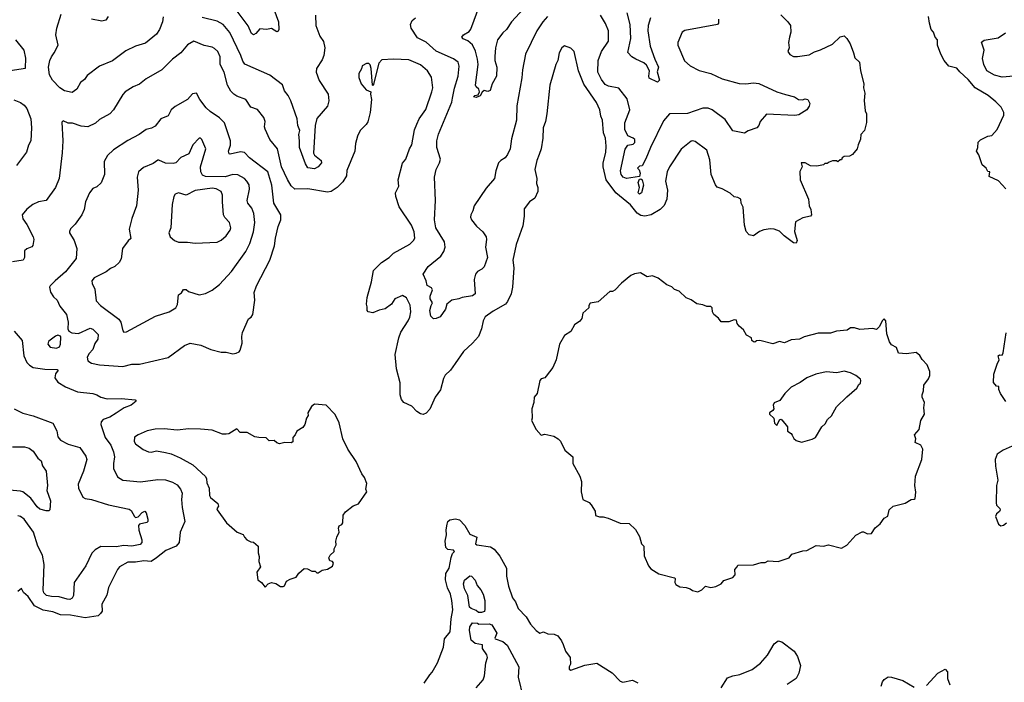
# Model space of a CAD drawing. Extents: x 1678759 to 1859541, y 384609 to 522867.
# Tile 373 of 466: x 1787910 to 1795511, y 439284 to 444401. Entities that reach past the tile are written whole.
import ezdxf

# ---------------------------------------------------------------- set-up
doc = ezdxf.new("R2010")
doc.units = 0

msp = doc.modelspace()

# ---------------------------------------------------------------- linework, layer by layer
at = {"layer": '0CON20XD'}
for points in [[(1789872.8, 444482.8), (1789908.6, 444385), (1789910, 444325), (1789905, 444312.5), (1789895, 444307.5), (1789855, 444333.3), (1789815, 444326), (1789765, 444330), (1789733.3, 444295), (1789715.8, 444284.2), (1789700, 444295), (1789672.4, 444352.4), (1789587.5, 444467.5)], [(1791800.5, 444485), (1791705.6, 444385), (1791668.1, 444325), (1791639.8, 444300.2), (1791598.2, 444245), (1791583, 444183), (1791577.5, 444117.5), (1791578.8, 444085), (1791593.3, 444035), (1791590, 443965), (1791558, 443905), (1791541.2, 443855), (1791525, 443846.2), (1791495, 443853.3), (1791479.3, 443840.7), (1791465, 443812.5), (1791435, 443800), (1791412.5, 443805), (1791423, 443817), (1791450, 443820), (1791460, 443845), (1791453.3, 443865), (1791433.1, 443883.1), (1791429.2, 443895), (1791448.5, 444055), (1791445.3, 444095.3), (1791428.2, 444158.2), (1791405, 444208), (1791368.3, 444238.3), (1791332.8, 444252.8), (1791324.3, 444265), (1791335, 444284), (1791380.3, 444309.7), (1791393.3, 444326.7), (1791462.7, 444515)], [(1789017.6, 444422.4), (1789011.1, 444385), (1788988.9, 444325), (1788965, 444289.2), (1788880.2, 444219.8), (1788805, 444196.5), (1788729.4, 444160.6), (1788626.2, 444083.8), (1788525, 444041.4), (1788430.9, 443969.1), (1788409.8, 443940.2), (1788378, 443915), (1788351.2, 443865), (1788315, 443838.8), (1788255, 443852.5), (1788220, 443875), (1788163, 443933), (1788140.9, 443975), (1788132.7, 444035), (1788143.5, 444085), (1788154.5, 444115), (1788177.1, 444145), (1788205.8, 444204.2), (1788188.5, 444285), (1788197.1, 444335), (1788229.2, 444445)], [(1788593.8, 444425), (1788575, 444396.2), (1788545, 444390), (1788465, 444406.2)], [(1790192.5, 444435), (1790197, 444357), (1790226, 444275), (1790255, 444232.5), (1790265.7, 444185), (1790256.9, 444125), (1790245, 444090), (1790202, 444025), (1790197.5, 443995), (1790222.6, 443932.6), (1790290.6, 443825), (1790296.4, 443775), (1790286, 443734), (1790203, 443637), (1790192, 443585), (1790179.3, 443369.3), (1790186.1, 443356.1), (1790236.2, 443315), (1790238.8, 443295), (1790213.3, 443265), (1790185, 443250), (1790135, 443258), (1790116.8, 443286.8), (1790069.2, 443415), (1790071.2, 443465), (1790064.2, 443515), (1790073.8, 443545), (1790057.1, 443585), (1790052.2, 443635), (1790001.9, 443775), (1789982.9, 443815), (1789955, 443852), (1789939.1, 443899.1), (1789842.2, 443972.2), (1789648.8, 444058.8), (1789632.1, 444082.1), (1789618.2, 444125), (1789532.9, 444302.9), (1789480, 444365), (1789435, 444388.9), (1789317.8, 444417.8)], [(1791984.8, 444425.2), (1791947.3, 444385), (1791901.5, 444315), (1791815.8, 444135), (1791791.1, 444015), (1791787.2, 443952.8), (1791747.5, 443735), (1791745.5, 443625), (1791707.8, 443482.2), (1791696.6, 443403.4), (1791675, 443359.2), (1791656.9, 443335), (1791624.2, 443315), (1791606.7, 443295), (1791585.6, 443235), (1791574.2, 443175.8), (1791510.2, 443099.8), (1791418.8, 442965), (1791408.8, 442925), (1791393.8, 442895), (1791390.8, 442875), (1791398, 442855), (1791437.4, 442807.4), (1791485, 442764.2), (1791511.9, 442725), (1791514.4, 442705), (1791505.7, 442645), (1791522.5, 442565), (1791495, 442493.3), (1791478.8, 442475), (1791444.6, 442455.4), (1791430, 442435), (1791419.4, 442395), (1791425.6, 442285), (1791405, 442268.9), (1791325, 442256.2), (1791300, 442245), (1791245.9, 442234.1), (1791207.5, 442205), (1791196.7, 442165), (1791155, 442107.5), (1791125, 442092.9), (1791105, 442090.8), (1791085, 442111.2), (1791075.6, 442155), (1791086, 442195), (1791097.5, 442215), (1791080, 442245), (1791077.5, 442265), (1791097.5, 442315), (1791089.3, 442329.3), (1791055, 442347.5), (1791047.5, 442385), (1791024.2, 442435.8), (1791063.8, 442495), (1791162.2, 442575), (1791185, 442612), (1791193.8, 442645), (1791188.2, 442685), (1791123.4, 442795), (1791111.4, 442855), (1791120.8, 443005), (1791113.1, 443185), (1791124.6, 443245), (1791150.5, 443295), (1791157.9, 443325), (1791131.1, 443415), (1791129.1, 443465), (1791144.1, 443515.9), (1791246.2, 443765), (1791252.3, 443795), (1791267.7, 443872.3), (1791296.2, 443966.2), (1791303, 444043), (1791293.7, 444073.7), (1791257.7, 444097.7), (1791125, 444158.5), (1791048.2, 444228.2), (1790981, 444261), (1790930.9, 444335), (1790926.7, 444365), (1790940, 444395), (1790966.2, 444415)], [(1793306, 444405), (1793305.8, 444374.2), (1793297.1, 444362.9), (1793045, 444318), (1793023.8, 444305), (1792990.8, 444225), (1792991.4, 444205), (1793042.8, 444082.8), (1793086, 444045), (1793155, 444007.8), (1793245.4, 443985.4), (1793333.3, 443945), (1793465, 443907.5), (1793516.6, 443906.6), (1793575, 443914.5), (1793615, 443907.5), (1793754.6, 443844.6), (1793822.2, 443822.2), (1793892.5, 443805), (1793923.6, 443783.6), (1793953, 443783), (1793975, 443791.2), (1793994.1, 443784.1), (1794010, 443755), (1794005.9, 443734.1), (1793987.5, 443705), (1793925, 443667.1), (1793895, 443661.9), (1793675, 443670.6), (1793627.1, 443615), (1793616.7, 443585), (1793600.6, 443565), (1793535, 443543.4), (1793505, 443524.8), (1793415, 443541.9), (1793355, 443630), (1793255.2, 443705.2), (1793225, 443717.3), (1793185, 443718.2), (1793065, 443678), (1792926.7, 443675), (1792879.8, 443620.2), (1792780, 443415), (1792745, 443326.2), (1792715, 443272.5), (1792695, 443270), (1792680, 443255), (1792691.7, 443241.7), (1792700, 443215), (1792695, 443190), (1792595, 443174.4), (1792570, 443185), (1792553.1, 443205), (1792549.1, 443235), (1792585, 443402.5), (1792605, 443432.5), (1792645, 443440), (1792658.3, 443451.7), (1792660, 443475), (1792647, 443487), (1792603.6, 443503.6), (1792582.8, 443552.8), (1792581.8, 443605), (1792621.5, 443705), (1792598.8, 443788.8), (1792535, 443871.5), (1792455, 443887.9), (1792430, 443900), (1792400.4, 443940.4), (1792372.5, 443995), (1792376.2, 444085), (1792401.5, 444155), (1792454.4, 444235), (1792455.7, 444314.3), (1792432.4, 444372.4), (1792395, 444436.2)], [(1793785, 444438), (1793840, 444385), (1793861.2, 444355), (1793863.8, 444305), (1793852, 444265), (1793846.2, 444225), (1793850, 444185), (1793840, 444155), (1793855, 444133.3), (1793885, 444117.5), (1793915, 444116.7), (1794005, 444130), (1794046.4, 444153.6), (1794091.7, 444168.3), (1794185, 444212.5), (1794245, 444267.5), (1794275, 444277.5), (1794296.1, 444256.1), (1794320, 444215), (1794348, 444145), (1794356.4, 444106.4), (1794393.6, 444073.6), (1794401.2, 444005), (1794426.1, 443906.1), (1794424, 443875), (1794434, 443835), (1794428.3, 443778.3), (1794437, 443697), (1794447, 443673), (1794447, 443607), (1794432.5, 443545), (1794403.8, 443515), (1794401.7, 443478.3), (1794382.5, 443435), (1794376.1, 443403.9), (1794339.3, 443360.7), (1794315, 443347.5), (1794274.1, 443345.9), (1794260, 443335), (1794255, 443320), (1794245, 443320), (1794227, 443303), (1794215, 443310), (1794185, 443312.5), (1794158.3, 443301.7), (1794145, 443290), (1794125, 443290), (1794115, 443280), (1794065, 443270), (1794015, 443273.3), (1793975, 443296.7), (1793943, 443297), (1793950, 443265), (1793931.7, 443228.3), (1793934, 443165), (1793999.2, 443015), (1794004.2, 442965), (1794018, 442935), (1794022.5, 442895), (1794015, 442883.8), (1793955, 442870.8), (1793900.5, 442839.5), (1793892.5, 442765), (1793913.1, 442695), (1793905, 442676), (1793885, 442678.6), (1793812.1, 442732.1), (1793775, 442767.8), (1793735, 442784.4), (1793705, 442786.9), (1793655, 442778.2), (1793620.8, 442765), (1793575, 442732), (1793540.6, 442740.6), (1793518, 442765), (1793504.5, 442815), (1793494.4, 442954.4), (1793480, 442985), (1793476.7, 443015), (1793455, 443027.5), (1793425, 443033.3), (1793395, 443061.2), (1793334.2, 443094.2), (1793295, 443108), (1793280.8, 443125), (1793249.2, 443205), (1793237.7, 443317.7), (1793213.6, 443393.6), (1793125, 443460), (1793105, 443466.2), (1793095, 443463.3), (1793017.7, 443402.3), (1792927.5, 443265), (1792908.6, 443225), (1792895.6, 443155), (1792910, 443085), (1792906.4, 443015), (1792885, 442967.1), (1792855, 442935.5), (1792785.7, 442894.3), (1792735, 442884.6), (1792705, 442888.5), (1792676.8, 442906.8), (1792625, 442971.2), (1792512.2, 443065), (1792438.8, 443165), (1792414.5, 443265.5), (1792415.5, 443295), (1792435.7, 443375.7)], [(1792778.8, 444415), (1792760.7, 444355), (1792758.2, 444315), (1792776.7, 444196.7), (1792812.9, 444095), (1792842.5, 444035), (1792831.7, 443998.3), (1792850, 443935), (1792835, 443917.5), (1792770.5, 443950.5), (1792766.2, 443965), (1792772.5, 444005), (1792749.4, 444049.4), (1792728.3, 444068.3), (1792666.2, 444095), (1792636.2, 444115), (1792605, 444147.5), (1792628.5, 444255), (1792622.5, 444365), (1792598.5, 444455)], [(1795522.5, 443095), (1795467.1, 443157.1), (1795395, 443190), (1795400, 443225), (1795385, 443230), (1795370, 443255), (1795339.3, 443279.3), (1795315, 443357.5), (1795297.5, 443385), (1795307.5, 443415), (1795310, 443455), (1795327, 443473), (1795353, 443487), (1795385, 443502.5), (1795415, 443507.5), (1795456.1, 443553.9), (1795507, 443663), (1795507.5, 443685), (1795487.5, 443725), (1795445, 443767.5), (1795386.7, 443815), (1795286.2, 443876.2), (1795231.7, 443938.3), (1795167.3, 443997.3), (1795145, 444026.7), (1795082, 444042), (1795046.4, 444086.4), (1795020, 444135), (1794996.2, 444205), (1794996.7, 444245), (1794976.4, 444266.4), (1794963.6, 444303.6), (1794946.4, 444326.4), (1794932.5, 444375), (1794926.7, 444425)], [(1787835, 444010), (1787954, 444026), (1787957.1, 444105), (1787944.2, 444165), (1787879.4, 444245)], [(1792435.7, 443375.7), (1792438.1, 443425), (1792432, 443485), (1792417.9, 443527.9), (1792410, 443625), (1792396.2, 443655), (1792388.8, 443705), (1792362, 443762), (1792264.2, 443904.2), (1792224.6, 444005), (1792190, 444155), (1792165, 444180.8), (1792115, 444198), (1792096, 444185), (1792074.5, 444145), (1792064.5, 444085.5), (1792047.8, 444055), (1792001.9, 443895), (1791980.6, 443675), (1791969.4, 443615), (1791951.4, 443565), (1791948.6, 443485), (1791936.1, 443403.9), (1791919.3, 443359.3), (1791901.2, 443315), (1791886.7, 443245), (1791903.3, 443175), (1791898.8, 443135), (1791910, 443105), (1791910, 443075), (1791887.9, 443022.1), (1791846.1, 442993.9), (1791805, 442940), (1791805.6, 442884.4), (1791795, 442810), (1791743.1, 442665), (1791715.7, 442545), (1791725.6, 442485), (1791715.6, 442335), (1791704, 442285), (1791675, 442223.8), (1791659.2, 442205), (1791565, 442151.4), (1791504.6, 442105.4), (1791488.6, 442075), (1791475.6, 442015), (1791452.5, 441955), (1791405, 441902), (1791335, 441838.8), (1791272.7, 441747.3), (1791235, 441696), (1791193.4, 441656.6), (1791180.5, 441629.5), (1791158.2, 441541.8), (1791116.7, 441485), (1791075.3, 441394.7), (1791046.9, 441363.1), (1791025, 441353.5), (1791005, 441356.5), (1790976.9, 441375), (1790937.8, 441417.8), (1790875, 441445.5), (1790857.3, 441467.3), (1790846, 441505), (1790847.9, 441597.9), (1790818.1, 441705), (1790808, 441815), (1790836.9, 441945), (1790852.4, 441987.6), (1790910, 442075), (1790922.9, 442105), (1790928.6, 442145), (1790925, 442197.5), (1790895, 442253.3), (1790865, 442271.2), (1790806.7, 442245), (1790780, 442205), (1790730.7, 442169.3), (1790685, 442158.8), (1790635, 442136.7), (1790600, 442145), (1790593.3, 442155), (1790593.6, 442183.6), (1790586.2, 442205), (1790592, 442255), (1790626.1, 442376.1), (1790640.8, 442465), (1790703.6, 442526.4), (1790762, 442565), (1790795, 442598.6), (1790921.3, 442668.7), (1790948.8, 442695), (1790960, 442715), (1790956.1, 442763.9), (1790935, 442813.3), (1790838.8, 442955), (1790813.8, 443035), (1790811.2, 443065), (1790836, 443115), (1790832, 443165), (1790865.9, 443294.1), (1790891.2, 443325), (1790918.8, 443405), (1790937.5, 443435), (1790958.9, 443551.1), (1790975.4, 443594.6), (1790992.9, 443635), (1791045, 443708.8), (1791091.5, 443845), (1791098.9, 443875), (1791087.9, 443957.9), (1791057.4, 444007.4), (1791005, 444052.5), (1790915, 444090), (1790795, 444096), (1790705, 444091.2), (1790683.1, 444065), (1790638.3, 443891.7), (1790633.3, 443895), (1790624.3, 444025), (1790615, 444053.3), (1790605, 444063.8), (1790586.1, 444063.9), (1790552.5, 444045), (1790547.7, 444022.3), (1790528, 443985), (1790528, 443955), (1790546.7, 443905), (1790585, 443860), (1790620, 443845), (1790617.5, 443825), (1790625.8, 443785), (1790616.3, 443683.7), (1790596.6, 443613.4), (1790585, 443591.2), (1790538, 443545), (1790517.8, 443502.2), (1790502, 443445), (1790498, 443385), (1790435, 443236.2), (1790431.8, 443195), (1790405, 443150), (1790361.4, 443105), (1790315, 443075.5), (1790285, 443070.4), (1790135, 443095.3), (1790035, 443092.7), (1790005, 443117.8), (1789976.3, 443166.4), (1789931.8, 443265), (1789899.4, 443405), (1789840.5, 443475), (1789804.3, 443555), (1789800, 443575), (1789805.7, 443615), (1789794.2, 443645), (1789745, 443706.7), (1789695, 443726.7), (1789655, 443784.4), (1789585, 443810), (1789564, 443825), (1789539.3, 443849.3), (1789514.3, 443895), (1789489.5, 443995), (1789458.5, 444055), (1789456.5, 444115), (1789438.9, 444155), (1789415, 444179.4), (1789395, 444190), (1789335, 444202.5), (1789255, 444234.3), (1789205, 444206), (1789154.5, 444145.5), (1789090, 444095), (1789006.7, 444015), (1788886.2, 443945), (1788835, 443904), (1788785, 443882.9), (1788724.2, 443845), (1788705, 443823.8), (1788635, 443703.8), (1788606.2, 443675), (1788525, 443631.4), (1788495, 443602.9), (1788436.6, 443573.4), (1788385, 443578.1), (1788318.3, 443601.7), (1788285, 443600.8), (1788245, 443620), (1788235, 443610), (1788243.6, 443465), (1788236.8, 443373.2), (1788214.3, 443175), (1788185, 443106.2), (1788115, 443004.2), (1788055, 442994.3), (1788011.2, 442975), (1787965, 442937.5), (1787930, 442895), (1787932.8, 442862.8), (1787965, 442820), (1788014.3, 442725), (1788019.2, 442705), (1788011.7, 442658.3), (1788004, 442646), (1787965, 442630.8), (1787948, 442615), (1787947.5, 442565), (1787935.5, 442544.5), (1787855, 442532.5)], [(1795585, 443965.9), (1795495, 443958.1), (1795435, 443971.8), (1795377.2, 444007.2), (1795353.5, 444055), (1795342.2, 444102.2), (1795355.5, 444165), (1795335, 444227.5), (1795355, 444244.2), (1795465, 444260), (1795520.9, 444299.1)], [(1787865, 443782), (1787915, 443761.2), (1787945, 443740.8), (1787964.4, 443715), (1787995.6, 443635), (1788002.2, 443565), (1787995.7, 443465), (1787976.8, 443433.2), (1787963.1, 443376.9), (1787884, 443275)], [(1788705, 441722.7), (1788775, 441741.2), (1788835, 441740), (1789055, 441792), (1789183.3, 441885), (1789225, 441904), (1789307, 441887), (1789385, 441853.8), (1789465, 441834), (1789505, 441834), (1789555, 441822), (1789580, 441825), (1789603, 441837), (1789611.7, 441848.3), (1789626.4, 441903.6), (1789623.8, 441955), (1789630, 441985), (1789675, 442090), (1789696.4, 442103.6), (1789710, 442125), (1789724, 442235), (1789718.8, 442295), (1789737.5, 442345), (1789840.8, 442545), (1789875.7, 442654.3), (1789884.4, 442715), (1789904.1, 442804.1), (1789925.8, 442855), (1789926, 442895), (1789871.1, 442985), (1789856.2, 443123.8), (1789825, 443226.5), (1789684.3, 443335), (1789645.3, 443375.3), (1789615, 443380.8), (1789535, 443362), (1789526, 443366), (1789522.9, 443385), (1789537.3, 443432.7), (1789537.6, 443465), (1789490, 443605), (1789452.7, 443642.7), (1789381.5, 443691.5), (1789350.4, 443720.4), (1789301.5, 443785), (1789275, 443833.8), (1789245, 443828), (1789205.6, 443784.4), (1789109.1, 443730.9), (1789078, 443705), (1789055, 443659.2), (1788998.8, 443635), (1788955, 443578.8), (1788926.7, 443563.3), (1788885, 443554.3), (1788832, 443515), (1788745, 443467.1), (1788634, 443395), (1788587.4, 443352.6), (1788562.5, 443305), (1788564.3, 443205), (1788539.1, 443140.9), (1788505, 443110), (1788475, 443098.8), (1788449.2, 443065), (1788418.1, 442995), (1788406.9, 442935), (1788389.4, 442895), (1788337.5, 442822.5), (1788302, 442785), (1788294.2, 442765.8), (1788294.2, 442755), (1788330, 442695), (1788350, 442635), (1788345, 442556.7), (1788264, 442455), (1788182.9, 442385), (1788144, 442345), (1788140, 442335), (1788147.3, 442297.3), (1788170.7, 442260.7), (1788199.2, 442235), (1788219.1, 442189.1), (1788272, 442125), (1788284.2, 442065), (1788281.4, 442015), (1788288.8, 441995), (1788312.6, 441982.6), (1788365, 441976.8), (1788455, 442018.6), (1788475, 442012.5), (1788515, 441970), (1788512.9, 441935), (1788490, 441900), (1788475.5, 441855), (1788446.8, 441823.2), (1788431.8, 441795), (1788435.6, 441765.6), (1788465, 441748.6), (1788525, 441735.6), (1788705, 441722.7)], [(1788715, 441988.6), (1788735, 441991.4), (1788958.3, 442111.7), (1789064.3, 442145.7), (1789114.3, 442175.7), (1789128.6, 442201.4), (1789135, 442276.7), (1789159.2, 442290.8), (1789175, 442316.7), (1789195, 442318), (1789213, 442303), (1789295, 442275.7), (1789343.2, 442286.8), (1789395, 442312.9), (1789452.8, 442357.2), (1789543.9, 442456.1), (1789655, 442610.8), (1789686.4, 442673.6), (1789715, 442763.3), (1789725.4, 442835), (1789716.9, 442905), (1789702.1, 442945), (1789672.2, 442985), (1789665.6, 443005), (1789683.6, 443093.6), (1789680.6, 443125), (1789664.4, 443155), (1789645, 443175.6), (1789595, 443202.9), (1789555, 443204.6), (1789495, 443187.8), (1789345, 443189.1), (1789320, 443200), (1789308.2, 443225), (1789306.6, 443265), (1789346.2, 443405), (1789317.1, 443475), (1789305, 443485.8), (1789295, 443486), (1789246, 443435), (1789214.4, 443365.6), (1789155, 443335.8), (1789114.5, 443295.5), (1789095, 443291.1), (1789035, 443294.4), (1788985, 443317.5), (1788975, 443316), (1788939.3, 443290.7), (1788865, 443259.2), (1788827.5, 443225), (1788817.5, 443185), (1788824.3, 443085), (1788812.5, 442965), (1788775.6, 442865), (1788755.6, 442784.4), (1788768.8, 442711.2), (1788746.1, 442693.9), (1788703.3, 442635), (1788692.5, 442555), (1788677.5, 442525), (1788643.3, 442495), (1788610.4, 442479.6), (1788576.6, 442453.4), (1788485, 442407.5), (1788465.7, 442385), (1788468.6, 442365), (1788488.6, 442321.4), (1788500.4, 442230.4), (1788534.8, 442194.8), (1788675, 442088.6), (1788691.6, 442065), (1788705, 441998), (1788715, 441988.6)], [(1792695, 443054), (1792684, 443065), (1792694.2, 443105), (1792683.3, 443145), (1792695, 443170), (1792705, 443172.5), (1792716, 443165), (1792725.5, 443124.5), (1792710, 443065), (1792695, 443054)], [(1789265, 442675.7), (1789435, 442682.5), (1789465, 442697.5), (1789505, 442732), (1789534.2, 442775), (1789540, 442795), (1789530.8, 442835), (1789494.5, 442874.5), (1789484.4, 442895), (1789474.4, 442995), (1789476.7, 443045), (1789464.6, 443074.6), (1789427.5, 443095), (1789395, 443100.5), (1789265, 443082.5), (1789195, 443045.7), (1789136.7, 443063.3), (1789111.2, 443055), (1789098.6, 443035), (1789085.7, 442975), (1789076, 442795), (1789060, 442755), (1789071.2, 442725), (1789105, 442696.2), (1789135, 442684), (1789204.3, 442684.3), (1789265, 442675.7)], [(1793145, 439983.3), (1793175, 439997.5), (1793205, 440027.5), (1793245, 440017.5), (1793285, 440023.8), (1793326.2, 440043.8), (1793345, 440070), (1793416.1, 440093.9), (1793432.5, 440115), (1793430, 440155), (1793450, 440175), (1793455, 440190), (1793575, 440192.5), (1793635, 440210), (1793665, 440210), (1793687, 440223), (1793765, 440216.7), (1793850, 440245), (1793870, 440275), (1793955, 440298.8), (1793988, 440302), (1794059.3, 440340.7), (1794115, 440336.7), (1794155, 440346.7), (1794255, 440320), (1794295, 440342.5), (1794365, 440420), (1794415, 440446.7), (1794425, 440447.5), (1794455, 440430), (1794486.1, 440433.9), (1794515, 440477.5), (1794551.7, 440508.3), (1794585, 440552.5), (1794613, 440567), (1794623.3, 440615), (1794652.5, 440645), (1794745, 440666.7), (1794793, 440697), (1794815, 440697.5), (1794822.5, 440705), (1794827.5, 440752.5), (1794820, 440805), (1794824.5, 440875.5), (1794875.7, 441004.3), (1794881.9, 441085), (1794868, 441115), (1794824, 441135), (1794828.8, 441165), (1794817.5, 441195), (1794854, 441236), (1794867.5, 441305), (1794894.2, 441355), (1794890, 441405), (1794895.8, 441445), (1794877.5, 441485), (1794876, 441505), (1794886.2, 441535), (1794890.5, 441579.5), (1794925, 441627.5), (1794936.1, 441653.9), (1794936.2, 441685), (1794916.1, 441736.1), (1794877.7, 441777.7), (1794859.3, 441809.3), (1794831.7, 441831.7), (1794755, 441820), (1794695, 441826.7), (1794679.2, 441869.2), (1794640.9, 441890.9), (1794624.6, 441914.6), (1794605.4, 441975), (1794595.6, 442075.6), (1794585, 442090), (1794568.8, 442075), (1794548.6, 442031.4), (1794525, 442010), (1794495, 442017.5), (1794395, 442010), (1794355, 442022.5), (1794325, 442022.5), (1794297, 442003), (1794215, 441996.7), (1794170.5, 441980.5), (1794075, 441980), (1793965, 441951.2), (1793930, 441935), (1793865, 441930), (1793815, 441906.2), (1793775, 441916.2), (1793725, 441898.8), (1793625, 441923.3), (1793598.3, 441921.7), (1793585, 441910), (1793575, 441912.5), (1793562.5, 441925), (1793560, 441945), (1793520, 441965), (1793497.5, 442005), (1793463.6, 442033.6), (1793450, 442055), (1793445, 442080), (1793425, 442082.5), (1793385, 442067.5), (1793325, 442067.5), (1793305.9, 442095.9), (1793268.8, 442125), (1793257.5, 442145), (1793256.7, 442175), (1793246.1, 442186.1), (1793215, 442186.7), (1793185, 442200), (1793136.4, 442206.4), (1793095, 442237.5), (1793053.9, 442253.9), (1793000, 442305), (1792965, 442317.5), (1792945, 442337.5), (1792905, 442353.3), (1792840, 442405), (1792795, 442423.3), (1792755, 442416.7), (1792703.6, 442446.4), (1792655, 442438.8), (1792627.5, 442425), (1792555, 442366.7), (1792505, 442312.5), (1792487, 442303), (1792465, 442302.5), (1792375, 442222.5), (1792315, 442212.5), (1792302.5, 442195), (1792302.5, 442175), (1792256.7, 442135), (1792250, 442095), (1792235, 442073.3), (1792192.5, 442045), (1792165, 441993.3), (1792115, 441962.5), (1792076, 441895), (1792051.2, 441775), (1792026.7, 441715), (1791975, 441647.5), (1791963.6, 441636.4), (1791935, 441626.7), (1791926.1, 441613.9), (1791903.8, 441515), (1791882, 441485), (1791878.8, 441445), (1791863.3, 441395), (1791866.7, 441325), (1791860, 441305), (1791896.4, 441236.4), (1791935, 441192.5), (1791965, 441200), (1792034.4, 441185.6), (1792068.1, 441165), (1792085, 441146.9), (1792117.8, 441077.8), (1792180, 441025), (1792181.4, 440975), (1792234, 440875), (1792246.1, 440836.1), (1792243.8, 440755), (1792257.5, 440695), (1792305, 440672.5), (1792322.5, 440655), (1792352.5, 440605), (1792355, 440572.5), (1792385, 440561.2), (1792415, 440562), (1792452.3, 440552.3), (1792545, 440513.3), (1792615, 440510), (1792663.9, 440463.9), (1792695, 440410), (1792710, 440355), (1792727.5, 440335), (1792730.7, 440260.7), (1792764.1, 440184.1), (1792781.2, 440161.2), (1792845, 440123.3), (1792965, 440090), (1792970, 440085), (1792967.5, 440055), (1792975, 440040), (1793005, 440022.5), (1793055, 440016.7), (1793085, 440006.7), (1793105, 439992.5), (1793145, 439983.3)], [(1787866.2, 441995), (1787930, 441925), (1787941.5, 441805), (1787965.6, 441755), (1787985, 441734.4), (1788015, 441716.5), (1788105, 441702.2), (1788200, 441700), (1788206.7, 441695), (1788185, 441666.7), (1788180, 441635), (1788205, 441601.2), (1788263.3, 441565), (1788355, 441526.9), (1788475, 441514), (1788505.4, 441505.4), (1788535, 441486), (1788585, 441474.3), (1788695, 441475.7), (1788800, 441465), (1788810, 441455), (1788770, 441425), (1788715.8, 441404.2), (1788655, 441362), (1788605, 441332.2), (1788555, 441313.1), (1788538.9, 441295), (1788535.5, 441275), (1788570.9, 441175), (1788613.5, 441115), (1788633.3, 441065), (1788641.9, 441025), (1788633.6, 440975), (1788634.4, 440935), (1788665, 440870), (1788705, 440844.2), (1788841.7, 440831.7), (1788975, 440850), (1789035, 440847.3), (1789089.4, 440829.4), (1789125, 440808.6), (1789151.9, 440775), (1789164.3, 440745), (1789160, 440695), (1789164.5, 440634.5), (1789185.4, 440525), (1789147.5, 440445), (1789141.9, 440365), (1789118.8, 440335), (1789038, 440302), (1788965.4, 440244.6), (1788925, 440217.1), (1788867.7, 440222.3), (1788805, 440211.8), (1788745, 440211.5), (1788680, 440175), (1788664.6, 440155.4), (1788594.4, 440015.6), (1788583.2, 439956.8), (1788545, 439887.5), (1788545.6, 439835), (1788534.3, 439815), (1788515, 439798.9), (1788415, 439782.2), (1788302.2, 439802.2), (1788225, 439804.6), (1788165, 439827.6), (1788090.9, 439840.9), (1788023.3, 439875), (1787975, 439947.5), (1787939.2, 439979.2), (1787925, 440010), (1787895, 439986.2)], [(1788195, 441864.4), (1788216, 441875), (1788224.4, 441895), (1788228.6, 441948.6), (1788225, 441956.7), (1788205, 441964.3), (1788185, 441958.1), (1788145, 441927.1), (1788133.1, 441915), (1788127.1, 441895), (1788145, 441872.9), (1788195, 441864.4)], [(1795523.8, 441453.8), (1795482.5, 441515), (1795470, 441545), (1795468.3, 441568.3), (1795451.7, 441571.7), (1795428.3, 441598.3), (1795431.2, 441665), (1795455, 441740), (1795472.5, 441775), (1795464.2, 441805), (1795475, 441813.3), (1795495, 441810), (1795501.7, 441828.3), (1795525, 441982.5)], [(1793945, 441140), (1793955, 441142.5), (1794027.3, 441162.7), (1794053.9, 441176.1), (1794102.7, 441257.3), (1794129.5, 441280.5), (1794147.5, 441315), (1794177.3, 441342.7), (1794215, 441412.5), (1794295, 441490), (1794373.3, 441555), (1794387.5, 441585), (1794400, 441595), (1794402.5, 441615), (1794400, 441625), (1794364.1, 441654.1), (1794325, 441673.8), (1794275, 441688), (1794217.1, 441672.9), (1794135, 441681.9), (1794056.6, 441663.4), (1793985.5, 441634.5), (1793935, 441598.8), (1793867, 441563), (1793816.6, 441513.4), (1793779.3, 441460.7), (1793735, 441443.3), (1793726.2, 441425), (1793731.2, 441395), (1793725, 441383.3), (1793697.5, 441365), (1793697.5, 441355), (1793732.5, 441325), (1793737.5, 441285), (1793755, 441267.5), (1793775, 441310), (1793785, 441317.5), (1793795, 441312.5), (1793837.7, 441257.7), (1793836.7, 441225), (1793865.9, 441205.9), (1793873.8, 441193.8), (1793887, 441167), (1793905, 441152.5), (1793945, 441140)], [(1789805, 440020), (1789828.8, 440045), (1789855, 440055.7), (1789887.9, 440047.9), (1789923.6, 440023.6), (1789945, 440023.3), (1789955, 440030), (1789970, 440065), (1789997.9, 440082.1), (1790043, 440097), (1790065, 440126.7), (1790105, 440162.5), (1790131.7, 440161.7), (1790165, 440142.5), (1790191.7, 440141.7), (1790205, 440130), (1790215, 440130), (1790245, 440150), (1790285, 440157.5), (1790325, 440182.5), (1790333.3, 440205), (1790325, 440217.5), (1790303.3, 440223.3), (1790297.5, 440245), (1790307.5, 440265), (1790337.5, 440295), (1790337.5, 440315), (1790352.5, 440345), (1790351.2, 440375), (1790358.8, 440405), (1790376.1, 440443.9), (1790370, 440475), (1790377, 440493), (1790396.4, 440503.6), (1790403.3, 440516.7), (1790406, 440575), (1790425, 440600), (1790483.9, 440646.1), (1790526.4, 440663.6), (1790590, 440755), (1790583.3, 440775), (1790589.3, 440819.3), (1790571.2, 440865), (1790550, 440895), (1790508.3, 440988.3), (1790444, 441085), (1790404.4, 441164.4), (1790375, 441287.5), (1790345, 441353.3), (1790275, 441423.3), (1790185, 441432.5), (1790163.3, 441415), (1790133.8, 441365), (1790136, 441345), (1790123.3, 441325), (1790110, 441275), (1790095, 441253.3), (1790050, 441225), (1790037.5, 441195), (1790017.5, 441175), (1790017.5, 441142.5), (1790005, 441132.5), (1789957, 441137), (1789915, 441126.7), (1789895, 441132.5), (1789875, 441152.5), (1789835, 441150), (1789811.7, 441171.7), (1789756.4, 441173.6), (1789725, 441181.2), (1789665, 441213.3), (1789613, 441213), (1789585, 441242.5), (1789525, 441204), (1789505, 441201.2), (1789475, 441201.2), (1789395, 441231.2), (1789305, 441238.6), (1789215, 441240.8), (1789125, 441230.8), (1789025, 441240.8), (1788955, 441240), (1788894.6, 441225.4), (1788823.3, 441195), (1788795, 441176.7), (1788794, 441145), (1788803.3, 441125), (1788863, 441083), (1788904.2, 441064.2), (1788925, 441062.5), (1788965, 441072), (1789035, 441060), (1789078.7, 441048.7), (1789148.7, 441018.7), (1789246, 440965), (1789343.6, 440873.6), (1789352.9, 440855), (1789354.4, 440825), (1789372.8, 440782.8), (1789376.2, 440726.2), (1789382.3, 440712.3), (1789438.6, 440665), (1789444.2, 440645), (1789431.2, 440625), (1789434.2, 440615), (1789507.5, 440515), (1789587.5, 440445), (1789635, 440426.7), (1789644.2, 440404.2), (1789664.2, 440384.2), (1789695, 440368.8), (1789715.7, 440365.7), (1789750, 440335), (1789750, 440285), (1789758.8, 440255), (1789756.4, 440216.4), (1789768.8, 440175), (1789740, 440135), (1789747.5, 440075), (1789775.9, 440055.9), (1789805, 440020)], [(1787865.9, 441395.9), (1787935, 441363.1), (1788015, 441341.8), (1788166.7, 441285), (1788196.4, 441226.4), (1788205, 441181.2), (1788224.3, 441155), (1788285, 441122.2), (1788375, 441097.8), (1788419.6, 441029.6), (1788427.1, 441005), (1788402.2, 440915), (1788360.6, 440815), (1788363.6, 440783.6), (1788396, 440715), (1788415, 440702.9), (1788465, 440696.9), (1788595, 440654.5), (1788755, 440620.5), (1788770, 440610), (1788795, 440565.4), (1788805, 440558.3), (1788825, 440562.9), (1788855, 440595.4), (1788875, 440605.8), (1788885, 440593.3), (1788900, 440545), (1788900, 440525), (1788892.1, 440517.9), (1788835, 440505.3), (1788826.4, 440495), (1788829.2, 440459.2), (1788851.8, 440385), (1788851.5, 440365), (1788840.2, 440349.8), (1788775, 440335.4), (1788715, 440340.9), (1788655, 440330), (1788535, 440334.4), (1788491.7, 440308.3), (1788467.4, 440282.6), (1788421.1, 440185), (1788330.5, 440055), (1788324.4, 439955), (1788315, 439934.3), (1788297.5, 439925), (1788275, 439925.4), (1788215, 439943.9), (1788155, 439946), (1788115.8, 439955.8), (1788095.5, 439975), (1788090.4, 439995), (1788097.5, 440195), (1788085.2, 440265.2), (1788050, 440335), (1788016.2, 440445), (1787943.1, 440543.1), (1787915, 440564.5), (1787895, 440568.9)], [(1787855, 441103.1), (1787947.9, 441102.1), (1787983.4, 441093.4), (1788015, 441068.8), (1788050, 441015), (1788076.2, 440995), (1788085.8, 440955), (1788114, 440915), (1788125.6, 440805), (1788120, 440765), (1788147.5, 440685), (1788142.5, 440615), (1788135, 440607.5), (1788115, 440607.5), (1788065, 440621.2), (1788045, 440638.8), (1787996.6, 440706.6), (1787935, 440754), (1787915, 440761.4), (1787775, 440774.5)], [(1795572, 441108), (1795502.1, 441077.9), (1795455, 441046.7), (1795441.9, 441005), (1795443.2, 440953.2), (1795460.6, 440845), (1795450.9, 440805), (1795449.5, 440669.5), (1795452.3, 440652.3), (1795477.3, 440627.3), (1795480, 440615), (1795475, 440603.8), (1795452, 440585), (1795442.5, 440565), (1795465.8, 440505.8), (1795485, 440494)], [(1791033, 439277), (1791075, 439342.5), (1791095, 439362.5), (1791136.2, 439435), (1791181.2, 439555), (1791190.5, 439619.5), (1791232.5, 439675), (1791240, 439775), (1791252.7, 439845), (1791247.1, 439915), (1791236.4, 439965), (1791213.4, 440013.4), (1791196.2, 440075), (1791200, 440125), (1791225, 440166.7), (1791240.8, 440249.2), (1791251.3, 440278.7), (1791267.5, 440295), (1791260, 440305), (1791215, 440310.5), (1791200.4, 440325), (1791195.4, 440375), (1791205.7, 440424.3), (1791201.7, 440461.7), (1791208.9, 440505), (1791215, 440526.7), (1791231.7, 440538.3), (1791275, 440547.5), (1791305, 440538), (1791347.5, 440495), (1791385, 440428.8), (1791440, 440405), (1791430, 440355), (1791440, 440345), (1791545, 440331.2), (1791571.7, 440311.7), (1791617.3, 440257.3), (1791668.6, 440165), (1791669.2, 440105), (1791684.1, 440025.9), (1791715, 439937.5), (1791737, 439907), (1791758.8, 439855), (1791819.3, 439789.3), (1791854.5, 439734.5), (1791896.2, 439685), (1791925, 439663.8), (1791955, 439673.3), (1791987.7, 439657.7), (1792035, 439656.2), (1792063.6, 439643.6), (1792093.3, 439605), (1792105, 439577.5), (1792123.8, 439523.8), (1792160, 439475), (1792162.5, 439425), (1792152.5, 439405), (1792152.5, 439385), (1792165, 439377.5), (1792272.1, 439417.9), (1792365, 439432.5), (1792485, 439356.9), (1792545, 439293.3), (1792565, 439285.7), (1792639.7, 439299.7), (1792680.8, 439280.8)], [(1795485, 440494), (1795505, 440498.8), (1795528, 440515)], [(1791452.5, 439822.5), (1791435, 439840), (1791395, 439853.3), (1791382.9, 439865), (1791369.1, 439955), (1791344.1, 440005), (1791335.6, 440045), (1791345, 440073.3), (1791385, 440106.2), (1791397.5, 440105), (1791425, 440072.5), (1791442.2, 440032.2), (1791469.5, 439999.5), (1791487.7, 439965), (1791500, 439915), (1791501.7, 439848.3), (1791497.7, 439832.3), (1791475, 439823.3), (1791452.5, 439822.5)], [(1791435, 439242.5), (1791487.1, 439302.9), (1791497.1, 439335), (1791508.2, 439435), (1791521.2, 439475), (1791515, 439496.5), (1791481.8, 439545), (1791483.6, 439573.6), (1791425, 439584.2), (1791395, 439610), (1791383.3, 439685), (1791386.1, 439713.9), (1791405, 439742.5), (1791445, 439740), (1791455, 439732.5), (1791535, 439736.2), (1791555, 439728.6), (1791592.9, 439665), (1791576.9, 439625), (1791579.7, 439619.7), (1791640.3, 439600.3), (1791672, 439572), (1791762.2, 439405), (1791757.1, 439325), (1791796.4, 439165)], [(1793325, 439241.9), (1793375, 439318.1), (1793415, 439334.5), (1793470, 439345), (1793565.8, 439384.2), (1793628.7, 439431.3), (1793682.7, 439495), (1793735, 439580.8), (1793765, 439604), (1793795, 439598), (1793888, 439525), (1793915.8, 439485), (1793936.9, 439415), (1793925.5, 439354.5), (1793905.3, 439314.7), (1793835, 439268.1)], [(1794911.1, 439258.9), (1794998.8, 439355), (1795055, 439386.2), (1795073.3, 439365), (1795073.8, 439315), (1795090.8, 439265)], [(1794561.1, 439255), (1794571.5, 439288.5), (1794584.3, 439305.7), (1794615, 439326.2), (1794640, 439325), (1794727.5, 439297.5), (1794815, 439247.8)]]:
    msp.add_lwpolyline(points, dxfattribs=at)

doc.saveas('drawing.dxf')
